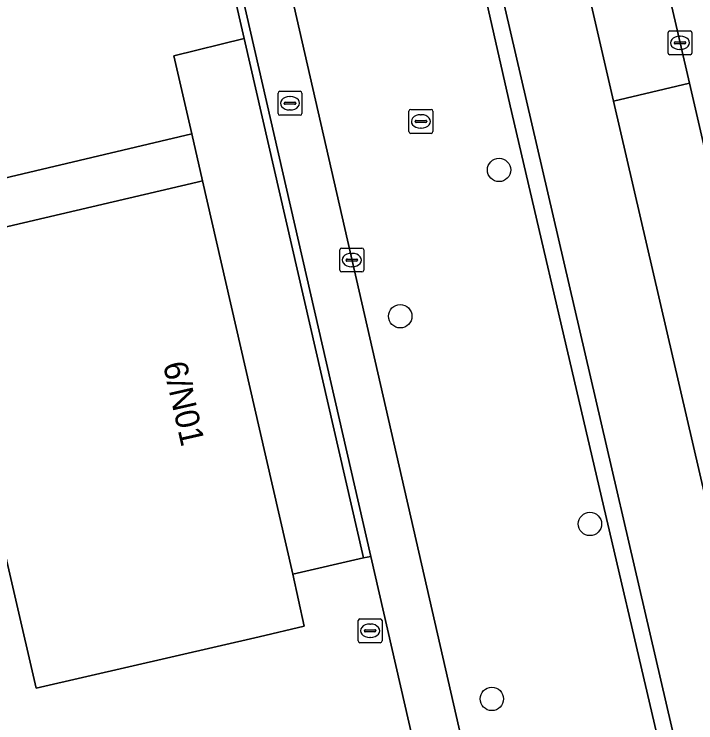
# Model space of a CAD drawing. Extents: x 156412 to 157779, y 382335 to 383768.
# Drawn here: x 156875.43 to 156903.96, y 383347.53 to 383377.18 of the extents above; entities that cross this region are included whole.
import ezdxf

# ---------------------------------------------------------------- set-up
doc = ezdxf.new("R2010")
doc.units = 0
for name, color, linetype in [('IMGEO_Berm_groen', 7, 'Continuous'), ('IMGEO_Boom', 7, 'Continuous'), ('IMGEO_Brandkraan', 7, 'Continuous'), ('IMGEO_Fietspad_gesloten', 7, 'Continuous'), ('IMGEO_Groenvoorziening', 7, 'Continuous'), ('IMGEO_Haag', 7, 'Continuous'), ('IMGEO_Kolk', 7, 'Continuous'), ('IMGEO_Muur', 7, 'Continuous'), ('IMGEO_OVBaan_gesloten', 7, 'Continuous'), ('IMGEO_Pand', 7, 'Continuous'), ('IMGEO_Pand_nummerreeks', 7, 'Continuous'), ('IMGEO_Rijbaan_lokaal_open', 7, 'Continuous'), ('IMGEO_Rioolput', 7, 'Continuous'), ('IMGEO_Voetpad_op_trap', 7, 'Continuous'), ('IMGEO_Voetpad_open', 7, 'Continuous')]:
    doc.layers.add(name, color=color, linetype=linetype)

msp = doc.modelspace()

# ---------------------------------------------------------------- linework, layer by layer
at = {"layer": 'IMGEO_Berm_groen'}
msp.add_lwpolyline([(156928.184, 383268.218), (156919.339, 383306.196), (156914.565, 383327.212), (156910.056, 383346.657), (156905.912, 383364.684), (156903.691, 383374.292), (156900.514, 383373.541), (156909.949, 383332.845), (156929.018, 383250), (156936.125, 383219.122), (156940.9, 383198.361), (156955.674, 383134.126), (156956.546, 383130.37), (156959.779, 383131.147), (156955.088, 383151.44), (156950.701, 383170.43), (156946.08, 383190.398), (156941.291, 383211.195), (156937.12, 383229.206), (156932.364, 383250)], close=True, dxfattribs=at)
at = {"layer": 'IMGEO_Boom'}
for centre in [(156895.725, 383370.665), (156891.589, 383364.544), (156899.529, 383355.852), (156895.424, 383348.532)]:
    msp.add_circle(centre, 0.489, dxfattribs=at)
at = {"layer": 'IMGEO_Brandkraan'}
for p, q in [((156886.473, 383373.03), (156886.473, 383373.882)), ((156886.548, 383373.956), (156887.4, 383373.956)), ((156887.474, 383373.882), (156887.474, 383373.03)), ((156886.732, 383373.45), (156886.732, 383373.462)), ((156886.775, 383373.499), (156887.173, 383373.499)), ((156886.961, 383373.736), (156886.986, 383373.736)), ((156887.216, 383373.462), (156887.216, 383373.45)), ((156887.17, 383373.413), (156886.772, 383373.413)), ((156886.984, 383373.176), (156886.959, 383373.176)), ((156887.4, 383372.956), (156886.548, 383372.956)), ((156889.827, 383350.958), (156889.827, 383351.81)), ((156889.902, 383351.884), (156890.754, 383351.884)), ((156890.828, 383351.81), (156890.828, 383350.958)), ((156890.315, 383351.664), (156890.34, 383351.664)), ((156890.086, 383351.378), (156890.086, 383351.39)), ((156890.524, 383351.341), (156890.126, 383351.341)), ((156890.129, 383351.427), (156890.527, 383351.427)), ((156890.57, 383351.39), (156890.57, 383351.378)), ((156890.338, 383351.104), (156890.313, 383351.104)), ((156890.754, 383350.884), (156889.902, 383350.884))]:
    msp.add_line(p, q, dxfattribs=at)
for points in [[(156886.473, 383373.03), (156886.473, 383373.882)], [(156886.548, 383373.956), (156887.4, 383373.956)], [(156887.474, 383373.882), (156887.474, 383373.03)], [(156887.4, 383372.956), (156886.548, 383372.956)], [(156889.827, 383350.958), (156889.827, 383351.81)], [(156889.902, 383351.884), (156890.754, 383351.884)], [(156890.828, 383351.81), (156890.828, 383350.958)], [(156890.754, 383350.884), (156889.902, 383350.884)]]:
    msp.add_lwpolyline(points, dxfattribs=at)
for centre, radius, start, end in [((156886.55, 383373.88), 0.0765, 91.552, 178.448), ((156886.55, 383373.88), 0.0765, 91.552, 178.448), ((156887.398, 383373.88), 0.0765, 1.552, 88.448), ((156887.398, 383373.88), 0.0765, 1.552, 88.448), ((156886.772, 383373.459), 0.0403, 85.8775, 175.7526), ((156886.769, 383373.449), 0.0366, 178.938, 274.7102), ((156887.173, 383373.456), 0.043, 264.8664, 352.4533), ((156887.177, 383373.461), 0.0386, 1.7309, 96.639), ((156886.55, 383373.032), 0.0765, 181.552, 268.448), ((156886.55, 383373.032), 0.0765, 181.552, 268.448), ((156887.398, 383373.032), 0.0765, 271.552, 358.448), ((156887.398, 383373.032), 0.0765, 271.552, 358.448), ((156889.904, 383351.808), 0.0765, 91.552, 178.448), ((156889.904, 383351.808), 0.0765, 91.552, 178.448), ((156890.752, 383351.808), 0.0765, 1.552, 88.448), ((156890.752, 383351.808), 0.0765, 1.552, 88.448), ((156890.126, 383351.387), 0.0403, 85.8775, 175.7526), ((156890.123, 383351.377), 0.0366, 178.938, 274.7102), ((156890.527, 383351.384), 0.043, 264.8664, 352.4533), ((156890.531, 383351.389), 0.0386, 1.7309, 96.639), ((156889.904, 383350.96), 0.0765, 181.552, 268.448), ((156889.904, 383350.96), 0.0765, 181.552, 268.448), ((156890.752, 383350.96), 0.0765, 271.552, 358.448), ((156890.752, 383350.96), 0.0765, 271.552, 358.448)]:
    msp.add_arc(centre, radius, start, end, dxfattribs=at)
for centre, major_axis, ratio, start_param, end_param in [((156886.96, 383373.456), (-0.387, 0.002), 0.722429, 4.712389, 7.853982), ((156886.985, 383373.456), (-0.39, 0.002), 0.717154, 1.570796, 4.712389), ((156890.314, 383351.384), (-0.387, 0.002), 0.722429, 4.712389, 7.853982), ((156890.339, 383351.384), (-0.39, 0.002), 0.717154, 1.570796, 4.712389)]:
    msp.add_ellipse(centre, major_axis=major_axis, ratio=ratio, start_param=start_param, end_param=end_param, dxfattribs=at)
at = {"layer": 'IMGEO_Fietspad_gesloten'}
msp.add_lwpolyline([(156909.949, 383332.845), (156900.514, 383373.541), (156895.227, 383396.458), (156890.632, 383416.374), (156887.151, 383415.566), (156890.422, 383401.425), (156891.704, 383395.882), (156903.833, 383343.549), (156904.994, 383338.546), (156905.923, 383334.515), (156909.008, 383321.122), (156911.67, 383309.566), (156925.393, 383250), (156932.709, 383218.226), (156937.468, 383197.57), (156940.9, 383198.361), (156936.125, 383219.122), (156929.018, 383250)], close=True, dxfattribs=at)
at = {"layer": 'IMGEO_Groenvoorziening'}
for points in [[(156890.3, 383396.802), (156883.109, 383395.151), (156883.266, 383394.465), (156889.593, 383395.89), (156891.094, 383395.807), (156896.19, 383373.344), (156902.688, 383345.505), (156903.183, 383343.229)], [(156903.183, 383343.229), (156902.688, 383345.505), (156896.19, 383373.344), (156891.094, 383395.807), (156889.593, 383395.89), (156883.266, 383394.465)], [(156903.833, 383343.549), (156891.704, 383395.882)], [(156883.266, 383394.465), (156895.53, 383340.821), (156901.929, 383342.207)], [(156872.04, 383367.576), (156871.591, 383369.515), (156882.864, 383372.183), (156882.118, 383375.441), (156885.055, 383376.163), (156883.309, 383383.757), (156883.63, 383383.827), (156881.464, 383393.274), (156875.977, 383391.979)], [(156835.96, 383342.345), (156832.433, 383341.534), (156832.762, 383340.085), (156833.787, 383340.392), (156846.638, 383343.378), (156847.414, 383340.039), (156848.625, 383334.827), (156889.288, 383344.145), (156889.372, 383343.764), (156891.596, 383344.273), (156892.645, 383344.513), (156890.356, 383354.495), (156890.049, 383354.436), (156887.093, 383353.745), (156887.573, 383351.571), (156885.689, 383351.135), (156878.476, 383349.467), (156876.353, 383348.976), (156872.04, 383367.576)]]:
    msp.add_lwpolyline(points, dxfattribs=at)
at = {"layer": 'IMGEO_Haag'}
for points in [[(156890.3, 383396.802), (156883.109, 383395.151), (156883.266, 383394.465), (156889.593, 383395.89), (156891.094, 383395.807), (156896.19, 383373.344), (156902.688, 383345.505), (156903.183, 383343.229)], [(156903.833, 383343.549), (156891.704, 383395.882)]]:
    msp.add_lwpolyline(points, dxfattribs=at)
at = {"layer": 'IMGEO_Kolk'}
for p, q in [((156902.798, 383375.558), (156902.798, 383376.41)), ((156902.873, 383376.484), (156903.725, 383376.484)), ((156903.799, 383376.41), (156903.799, 383375.558)), ((156903.286, 383376.264), (156903.311, 383376.264)), ((156903.057, 383375.978), (156903.057, 383375.99)), ((156903.495, 383375.941), (156903.097, 383375.941)), ((156903.1, 383376.027), (156903.498, 383376.027)), ((156903.541, 383375.99), (156903.541, 383375.978)), ((156903.309, 383375.704), (156903.284, 383375.704)), ((156903.725, 383375.484), (156902.873, 383375.484)), ((156889.06, 383366.47), (156889.06, 383367.322)), ((156889.135, 383367.396), (156889.987, 383367.396)), ((156890.061, 383367.322), (156890.061, 383366.47)), ((156889.362, 383366.939), (156889.76, 383366.939)), ((156889.548, 383367.176), (156889.573, 383367.176)), ((156889.319, 383366.89), (156889.319, 383366.902)), ((156889.757, 383366.853), (156889.359, 383366.853)), ((156889.803, 383366.902), (156889.803, 383366.89)), ((156889.987, 383366.396), (156889.135, 383366.396)), ((156889.571, 383366.616), (156889.546, 383366.616))]:
    msp.add_line(p, q, dxfattribs=at)
for points in [[(156902.798, 383375.558), (156902.798, 383376.41)], [(156902.873, 383376.484), (156903.725, 383376.484)], [(156903.799, 383376.41), (156903.799, 383375.558)], [(156903.725, 383375.484), (156902.873, 383375.484)], [(156889.06, 383366.47), (156889.06, 383367.322)], [(156889.135, 383367.396), (156889.987, 383367.396)], [(156890.061, 383367.322), (156890.061, 383366.47)], [(156889.987, 383366.396), (156889.135, 383366.396)]]:
    msp.add_lwpolyline(points, dxfattribs=at)
for centre, radius, start, end in [((156902.875, 383376.408), 0.0765, 91.552, 178.448), ((156902.875, 383376.408), 0.0765, 91.552, 178.448), ((156903.723, 383376.408), 0.0765, 1.552, 88.448), ((156903.723, 383376.408), 0.0765, 1.552, 88.448), ((156903.097, 383375.987), 0.0403, 85.8775, 175.7526), ((156903.094, 383375.977), 0.0366, 178.938, 274.7102), ((156903.498, 383375.984), 0.043, 264.8664, 352.4533), ((156903.502, 383375.989), 0.0386, 1.7309, 96.639), ((156902.875, 383375.56), 0.0765, 181.552, 268.448), ((156902.875, 383375.56), 0.0765, 181.552, 268.448), ((156903.723, 383375.56), 0.0765, 271.552, 358.448), ((156903.723, 383375.56), 0.0765, 271.552, 358.448), ((156889.137, 383367.32), 0.0765, 91.552, 178.448), ((156889.137, 383367.32), 0.0765, 91.552, 178.448), ((156889.985, 383367.32), 0.0765, 1.552, 88.448), ((156889.985, 383367.32), 0.0765, 1.552, 88.448), ((156889.359, 383366.899), 0.0403, 85.8775, 175.7526), ((156889.764, 383366.901), 0.0386, 1.7309, 96.639), ((156889.356, 383366.889), 0.0366, 178.938, 274.7102), ((156889.76, 383366.896), 0.043, 264.8664, 352.4533), ((156889.137, 383366.472), 0.0765, 181.552, 268.448), ((156889.137, 383366.472), 0.0765, 181.552, 268.448), ((156889.985, 383366.472), 0.0765, 271.552, 358.448), ((156889.985, 383366.472), 0.0765, 271.552, 358.448)]:
    msp.add_arc(centre, radius, start, end, dxfattribs=at)
for centre, major_axis, ratio, start_param, end_param in [((156903.285, 383375.984), (-0.387, 0.002), 0.722429, 4.712389, 7.853982), ((156903.31, 383375.984), (-0.39, 0.002), 0.717154, 1.570796, 4.712389), ((156889.547, 383366.896), (-0.387, 0.002), 0.722429, 4.712389, 7.853982), ((156889.572, 383366.896), (-0.39, 0.002), 0.717154, 1.570796, 4.712389)]:
    msp.add_ellipse(centre, major_axis=major_axis, ratio=ratio, start_param=start_param, end_param=end_param, dxfattribs=at)
at = {"layer": 'IMGEO_Muur'}
msp.add_lwpolyline([(156883.63, 383383.827), (156883.309, 383383.757), (156885.055, 383376.163), (156890.049, 383354.436), (156890.356, 383354.495)], close=True, dxfattribs=at)
at = {"layer": 'IMGEO_OVBaan_gesloten'}
msp.add_lwpolyline([(156893.788, 383417.14), (156899.018, 383394.504), (156903.691, 383374.292), (156905.912, 383364.684), (156910.056, 383346.657), (156914.565, 383327.212), (156919.339, 383306.196), (156928.184, 383268.218), (156932.364, 383250), (156937.12, 383229.206), (156941.291, 383211.195), (156946.08, 383190.398), (156950.701, 383170.43), (156955.088, 383151.44), (156959.779, 383131.147), (156960.249, 383129.114), (156960.392, 383128.494), (156961.894, 383121.934), (156982.207, 383034.26)], dxfattribs=at)
at = {"layer": 'IMGEO_Pand'}
msp.add_lwpolyline([(156883.317, 383370.205), (156883.09, 383370.152), (156872.288, 383367.634), (156872.04, 383367.576), (156876.353, 383348.976), (156878.476, 383349.467), (156885.689, 383351.135), (156887.573, 383351.571), (156887.093, 383353.745), (156885.697, 383359.814)], close=True, dxfattribs=at)
at = {"layer": 'IMGEO_Rijbaan_lokaal_open'}
msp.add_lwpolyline([(156895.227, 383396.458), (156900.514, 383373.541), (156903.691, 383374.292), (156899.018, 383394.504), (156893.788, 383417.14), (156890.632, 383416.374)], close=True, dxfattribs=at)
at = {"layer": 'IMGEO_Rioolput'}
for p, q in [((156892.029, 383373.197), (156892.881, 383373.197)), ((156891.954, 383372.271), (156891.954, 383373.123)), ((156892.442, 383372.977), (156892.467, 383372.977)), ((156892.955, 383373.123), (156892.955, 383372.271)), ((156892.213, 383372.691), (156892.213, 383372.703)), ((156892.651, 383372.654), (156892.253, 383372.654)), ((156892.256, 383372.74), (156892.654, 383372.74)), ((156892.697, 383372.703), (156892.697, 383372.691)), ((156892.465, 383372.417), (156892.44, 383372.417)), ((156892.881, 383372.197), (156892.029, 383372.197))]:
    msp.add_line(p, q, dxfattribs=at)
for points in [[(156892.029, 383373.197), (156892.881, 383373.197)], [(156891.954, 383372.271), (156891.954, 383373.123)], [(156892.955, 383373.123), (156892.955, 383372.271)], [(156892.881, 383372.197), (156892.029, 383372.197)]]:
    msp.add_lwpolyline(points, dxfattribs=at)
for centre, radius, start, end in [((156892.031, 383373.121), 0.0765, 91.552, 178.448), ((156892.031, 383373.121), 0.0765, 91.552, 178.448), ((156892.879, 383373.121), 0.0765, 1.552, 88.448), ((156892.879, 383373.121), 0.0765, 1.552, 88.448), ((156892.253, 383372.7), 0.0403, 85.8775, 175.7526), ((156892.25, 383372.69), 0.0366, 178.938, 274.7102), ((156892.654, 383372.697), 0.043, 264.8664, 352.4533), ((156892.658, 383372.702), 0.0386, 1.7309, 96.639), ((156892.031, 383372.273), 0.0765, 181.552, 268.448), ((156892.031, 383372.273), 0.0765, 181.552, 268.448), ((156892.879, 383372.273), 0.0765, 271.552, 358.448), ((156892.879, 383372.273), 0.0765, 271.552, 358.448)]:
    msp.add_arc(centre, radius, start, end, dxfattribs=at)
for centre, major_axis, ratio, start_param, end_param in [((156892.441, 383372.697), (-0.387, 0.002), 0.722429, 4.712389, 7.853982), ((156892.466, 383372.697), (-0.39, 0.002), 0.717154, 1.570796, 4.712389)]:
    msp.add_ellipse(centre, major_axis=major_axis, ratio=ratio, start_param=start_param, end_param=end_param, dxfattribs=at)
at = {"layer": 'IMGEO_Voetpad_op_trap'}
msp.add_lwpolyline([(156883.09, 383370.152), (156883.317, 383370.205), (156882.864, 383372.183), (156871.591, 383369.515), (156872.04, 383367.576), (156872.288, 383367.634)], close=True, dxfattribs=at)
at = {"layer": 'IMGEO_Voetpad_open'}
for points in [[(156883.266, 383394.465), (156883.109, 383395.151), (156881.136, 383394.694), (156881.464, 383393.274), (156883.63, 383383.827), (156890.356, 383354.495), (156892.645, 383344.513), (156892.689, 383344.413), (156893.749, 383340.039), (156893.802, 383339.768), (156895.683, 383340.152), (156895.53, 383340.821)], [(156885.055, 383376.163), (156882.118, 383375.441), (156882.864, 383372.183), (156883.317, 383370.205), (156885.697, 383359.814), (156887.093, 383353.745), (156890.049, 383354.436)]]:
    msp.add_lwpolyline(points, close=True, dxfattribs=at)

# ---------------------------------------------------------------- texts
at = {"layer": 'IMGEO_Pand_nummerreeks'}
msp.add_text('6/N01', height=1, rotation=282.7453, dxfattribs=at).set_placement((156881.653, 383362.533))

doc.saveas('drawing.dxf')
